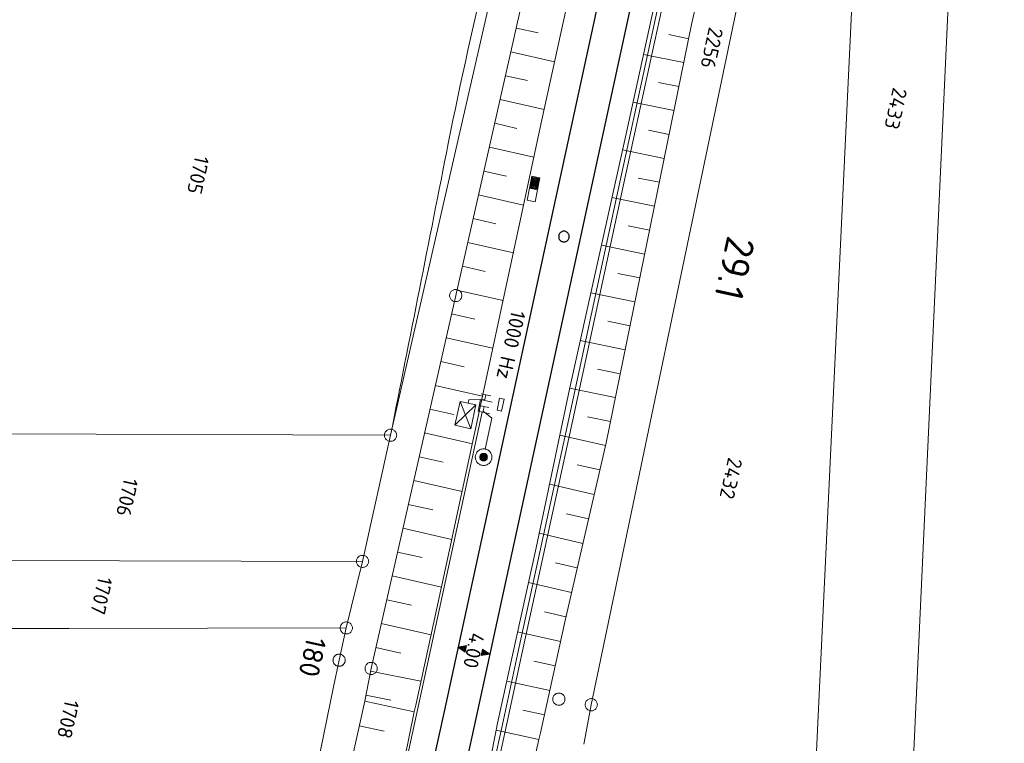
# Model space of a CAD drawing. Header units: metres. Extents: x 3425540 to 3446143, y 5432760 to 5444637.
# Tile 390 of 656: x 3436338 to 3436459, y 5442031 to 5442120. Entities that reach past the tile are written whole.
import ezdxf
from ezdxf.enums import TextEntityAlignment as Align

# ---------------------------------------------------------------- set-up
doc = ezdxf.new("R2010")
doc.units = ezdxf.units.M
for name, color, linetype, lineweight in [('B_Bestand', 9, 'Continuous', 18), ('B_Böschung', 9, 'Continuous', 18), ('B_Flurgrenzen', 9, 'Continuous', 18), ('B_Gleisachse', 9, 'Continuous', 25), ('B_Kilometrierung', 9, 'Continuous', 25), ('Bestand Kabeltröge', 9, 'Continuous', 18), ('Bestand_Neu_Strecke 3433', 9, 'Continuous', 18)]:
    doc.layers.add(name, color=color, linetype=linetype, lineweight=lineweight)
doc.styles.get("Standard").update_dxf_attribs({"font": 'isocpeur.ttf'})

msp = doc.modelspace()

# ---------------------------------------------------------------- linework, layer by layer
at = {"layer": 'B_Bestand'}
for p, q in [((3436401.43, 5442099.05), (3436400.45, 5442099.24)), ((3436395.69, 5442073.74), (3436394.52, 5442073.99)), ((3436395.1, 5442073.86), (3436394.97, 5442073.28)), ((3436393.23, 5442069.7), (3436391.94, 5442073.06)), ((3436394.97, 5442073.28), (3436392.99, 5442073.24)), ((3436396.47, 5442071.99), (3436396.78, 5442073.46)), ((3436396.78, 5442073.46), (3436397.33, 5442073.35)), ((3436397.33, 5442073.35), (3436397.18, 5442072.61)), ((3436393.87, 5442072.63), (3436391.29, 5442070.13)), ((3436395.45, 5442072.31), (3436394.28, 5442072.55)), ((3436394.87, 5442072.43), (3436394.74, 5442071.84)), ((3436394.74, 5442071.84), (3436395.82, 5442070.98)), ((3436397.03, 5442071.88), (3436396.47, 5442071.99)), ((3436397.18, 5442072.61), (3436397.03, 5442071.88)), ((3436395.82, 5442070.98), (3436395.02, 5442067.21)), ((3436392.26, 5442042.74), (3436392.32, 5442042.73)), ((3436394.97, 5442042.17), (3436394.91, 5442042.18))]:
    msp.add_line(p, q, dxfattribs=at)
for points in [[(3436401.15, 5442097.58), (3436401.71, 5442100.53), (3436400.73, 5442100.71), (3436400.18, 5442097.76), (3436401.15, 5442097.58)], [(3436401.35, 5442099.16), (3436401.6, 5442100.45), (3436400.81, 5442100.6), (3436400.56, 5442099.31), (3436401.35, 5442099.16)], [(3436401.28, 5442099.27), (3436401.49, 5442100.38), (3436400.88, 5442100.49), (3436400.67, 5442099.39), (3436401.28, 5442099.27)], [(3436401.2, 5442099.38), (3436401.38, 5442100.3), (3436400.96, 5442100.38), (3436400.78, 5442099.46), (3436401.2, 5442099.38)], [(3436401.13, 5442099.49), (3436401.27, 5442100.22), (3436401.03, 5442100.27), (3436400.9, 5442099.54), (3436401.13, 5442099.49)], [(3436401.05, 5442099.6), (3436401.16, 5442100.15), (3436401.11, 5442100.16), (3436401.01, 5442099.61), (3436401.05, 5442099.6)], [(3436392.99, 5442073.24), (3436392.9, 5442072.85), (3436391.94, 5442073.06), (3436391.29, 5442070.13), (3436393.23, 5442069.7), (3436393.87, 5442072.63), (3436392.9, 5442072.85)], [(3436395.85, 5442072.96), (3436394.42, 5442073.28), (3436394.13, 5442071.84), (3436395.57, 5442071.54)], [(3436393.81, 5442066.42), (3436393.79, 5442066.32), (3436393.79, 5442066.21), (3436393.8, 5442066.1), (3436393.81, 5442066), (3436393.84, 5442065.89), (3436393.88, 5442065.79), (3436393.93, 5442065.7), (3436393.99, 5442065.61), (3436394.05, 5442065.53), (3436394.13, 5442065.45), (3436394.21, 5442065.38), (3436394.3, 5442065.33), (3436394.4, 5442065.28), (3436394.5, 5442065.24), (3436394.6, 5442065.21), (3436394.71, 5442065.19), (3436394.81, 5442065.19), (3436394.92, 5442065.2), (3436395.03, 5442065.21), (3436395.13, 5442065.24), (3436395.23, 5442065.28), (3436395.32, 5442065.33), (3436395.41, 5442065.39), (3436395.5, 5442065.45), (3436395.57, 5442065.53), (3436395.64, 5442065.61), (3436395.7, 5442065.7), (3436395.75, 5442065.8), (3436395.78, 5442065.9), (3436395.81, 5442066), (3436395.83, 5442066.11), (3436395.83, 5442066.21), (3436395.83, 5442066.32), (3436395.81, 5442066.43), (3436395.78, 5442066.53), (3436395.74, 5442066.63), (3436395.7, 5442066.72), (3436395.64, 5442066.81), (3436395.57, 5442066.9), (3436395.49, 5442066.97), (3436395.41, 5442067.04), (3436395.32, 5442067.1), (3436395.23, 5442067.15), (3436395.13, 5442067.18), (3436395.02, 5442067.21), (3436394.92, 5442067.23), (3436394.81, 5442067.23), (3436394.7, 5442067.23), (3436394.6, 5442067.21), (3436394.49, 5442067.18), (3436394.39, 5442067.14), (3436394.3, 5442067.1), (3436394.21, 5442067.04), (3436394.13, 5442066.97), (3436394.05, 5442066.89), (3436393.98, 5442066.81), (3436393.93, 5442066.72), (3436393.88, 5442066.63), (3436393.84, 5442066.53), (3436393.81, 5442066.42)], [(3436394.36, 5442066.31), (3436394.35, 5442066.26), (3436394.35, 5442066.21), (3436394.35, 5442066.16), (3436394.36, 5442066.11), (3436394.37, 5442066.07), (3436394.39, 5442066.02), (3436394.41, 5442065.98), (3436394.44, 5442065.94), (3436394.47, 5442065.9), (3436394.5, 5442065.87), (3436394.54, 5442065.84), (3436394.58, 5442065.81), (3436394.62, 5442065.79), (3436394.67, 5442065.77), (3436394.72, 5442065.76), (3436394.76, 5442065.75), (3436394.81, 5442065.75), (3436394.86, 5442065.75), (3436394.91, 5442065.76), (3436394.96, 5442065.77), (3436395, 5442065.79), (3436395.04, 5442065.81), (3436395.09, 5442065.84), (3436395.12, 5442065.87), (3436395.16, 5442065.9), (3436395.19, 5442065.94), (3436395.21, 5442065.98), (3436395.24, 5442066.02), (3436395.25, 5442066.07), (3436395.27, 5442066.12), (3436395.27, 5442066.16), (3436395.28, 5442066.21), (3436395.27, 5442066.26), (3436395.27, 5442066.31), (3436395.25, 5442066.36), (3436395.24, 5442066.4), (3436395.21, 5442066.44), (3436395.19, 5442066.49), (3436395.16, 5442066.52), (3436395.12, 5442066.56), (3436395.08, 5442066.59), (3436395.04, 5442066.61), (3436395, 5442066.64), (3436394.95, 5442066.65), (3436394.91, 5442066.67), (3436394.86, 5442066.67), (3436394.81, 5442066.68), (3436394.76, 5442066.67), (3436394.71, 5442066.67), (3436394.67, 5442066.65), (3436394.62, 5442066.64), (3436394.58, 5442066.61), (3436394.54, 5442066.59), (3436394.5, 5442066.56), (3436394.47, 5442066.52), (3436394.43, 5442066.48), (3436394.41, 5442066.44), (3436394.39, 5442066.4), (3436394.37, 5442066.35), (3436394.36, 5442066.31)], [(3436394.45, 5442066.29), (3436394.44, 5442066.25), (3436394.44, 5442066.21), (3436394.44, 5442066.17), (3436394.45, 5442066.13), (3436394.46, 5442066.1), (3436394.47, 5442066.06), (3436394.49, 5442066.03), (3436394.51, 5442065.99), (3436394.54, 5442065.96), (3436394.56, 5442065.94), (3436394.59, 5442065.91), (3436394.63, 5442065.89), (3436394.66, 5442065.87), (3436394.7, 5442065.86), (3436394.74, 5442065.85), (3436394.77, 5442065.84), (3436394.81, 5442065.84), (3436394.85, 5442065.84), (3436394.89, 5442065.85), (3436394.93, 5442065.86), (3436394.96, 5442065.87), (3436395, 5442065.89), (3436395.03, 5442065.91), (3436395.06, 5442065.94), (3436395.09, 5442065.96), (3436395.11, 5442065.99), (3436395.13, 5442066.03), (3436395.15, 5442066.06), (3436395.17, 5442066.1), (3436395.18, 5442066.14), (3436395.18, 5442066.17), (3436395.18, 5442066.21), (3436395.18, 5442066.25), (3436395.17, 5442066.29), (3436395.16, 5442066.33), (3436395.15, 5442066.36), (3436395.13, 5442066.4), (3436395.11, 5442066.43), (3436395.09, 5442066.46), (3436395.06, 5442066.49), (3436395.03, 5442066.51), (3436395, 5442066.53), (3436394.96, 5442066.55), (3436394.93, 5442066.57), (3436394.89, 5442066.58), (3436394.85, 5442066.58), (3436394.81, 5442066.58), (3436394.77, 5442066.58), (3436394.73, 5442066.57), (3436394.7, 5442066.56), (3436394.66, 5442066.55), (3436394.62, 5442066.53), (3436394.59, 5442066.51), (3436394.56, 5442066.49), (3436394.53, 5442066.46), (3436394.51, 5442066.43), (3436394.49, 5442066.4), (3436394.47, 5442066.36), (3436394.46, 5442066.33), (3436394.45, 5442066.29)], [(3436394.54, 5442066.27), (3436394.53, 5442066.24), (3436394.53, 5442066.21), (3436394.53, 5442066.18), (3436394.54, 5442066.15), (3436394.55, 5442066.12), (3436394.56, 5442066.1), (3436394.57, 5442066.07), (3436394.59, 5442066.05), (3436394.6, 5442066.02), (3436394.63, 5442066), (3436394.65, 5442065.99), (3436394.67, 5442065.97), (3436394.7, 5442065.96), (3436394.73, 5442065.95), (3436394.75, 5442065.94), (3436394.78, 5442065.93), (3436394.81, 5442065.93), (3436394.84, 5442065.93), (3436394.87, 5442065.94), (3436394.9, 5442065.95), (3436394.92, 5442065.96), (3436394.95, 5442065.97), (3436394.98, 5442065.99), (3436395, 5442066), (3436395.02, 5442066.03), (3436395.04, 5442066.05), (3436395.05, 5442066.07), (3436395.07, 5442066.1), (3436395.08, 5442066.13), (3436395.08, 5442066.15), (3436395.09, 5442066.18), (3436395.09, 5442066.21), (3436395.09, 5442066.24), (3436395.08, 5442066.27), (3436395.08, 5442066.3), (3436395.07, 5442066.33), (3436395.05, 5442066.35), (3436395.04, 5442066.38), (3436395.02, 5442066.4), (3436395, 5442066.42), (3436394.97, 5442066.44), (3436394.95, 5442066.45), (3436394.92, 5442066.47), (3436394.9, 5442066.48), (3436394.87, 5442066.48), (3436394.84, 5442066.49), (3436394.81, 5442066.49), (3436394.78, 5442066.49), (3436394.75, 5442066.48), (3436394.72, 5442066.48), (3436394.7, 5442066.47), (3436394.67, 5442066.45), (3436394.65, 5442066.44), (3436394.62, 5442066.42), (3436394.6, 5442066.4), (3436394.59, 5442066.37), (3436394.57, 5442066.35), (3436394.56, 5442066.32), (3436394.55, 5442066.3), (3436394.54, 5442066.27)], [(3436394.63, 5442066.25), (3436394.63, 5442066.23), (3436394.63, 5442066.21), (3436394.63, 5442066.19), (3436394.63, 5442066.17), (3436394.63, 5442066.15), (3436394.64, 5442066.14), (3436394.65, 5442066.12), (3436394.66, 5442066.1), (3436394.67, 5442066.09), (3436394.69, 5442066.07), (3436394.7, 5442066.06), (3436394.72, 5442066.05), (3436394.74, 5442066.04), (3436394.75, 5442066.03), (3436394.77, 5442066.03), (3436394.79, 5442066.03), (3436394.81, 5442066.03), (3436394.83, 5442066.03), (3436394.85, 5442066.03), (3436394.87, 5442066.03), (3436394.89, 5442066.04), (3436394.9, 5442066.05), (3436394.92, 5442066.06), (3436394.94, 5442066.07), (3436394.95, 5442066.09), (3436394.96, 5442066.1), (3436394.97, 5442066.12), (3436394.98, 5442066.14), (3436394.99, 5442066.15), (3436394.99, 5442066.17), (3436395, 5442066.19), (3436395, 5442066.21), (3436395, 5442066.23), (3436394.99, 5442066.25), (3436394.99, 5442066.27), (3436394.98, 5442066.29), (3436394.97, 5442066.3), (3436394.96, 5442066.32), (3436394.95, 5442066.34), (3436394.94, 5442066.35), (3436394.92, 5442066.36), (3436394.9, 5442066.37), (3436394.89, 5442066.38), (3436394.87, 5442066.39), (3436394.85, 5442066.39), (3436394.83, 5442066.4), (3436394.81, 5442066.4), (3436394.79, 5442066.4), (3436394.75, 5442066.39), (3436394.74, 5442066.38), (3436394.72, 5442066.37), (3436394.7, 5442066.36), (3436394.69, 5442066.35), (3436394.67, 5442066.34), (3436394.66, 5442066.32), (3436394.65, 5442066.3), (3436394.64, 5442066.29), (3436394.63, 5442066.27), (3436394.63, 5442066.25)], [(3436394.72, 5442066.23), (3436394.72, 5442066.22), (3436394.72, 5442066.21), (3436394.72, 5442066.2), (3436394.72, 5442066.19), (3436394.73, 5442066.17), (3436394.73, 5442066.16), (3436394.74, 5442066.16), (3436394.74, 5442066.15), (3436394.75, 5442066.14), (3436394.76, 5442066.14), (3436394.77, 5442066.13), (3436394.77, 5442066.13), (3436394.78, 5442066.12), (3436394.79, 5442066.12), (3436394.8, 5442066.12), (3436394.81, 5442066.12), (3436394.82, 5442066.12), (3436394.83, 5442066.12), (3436394.84, 5442066.12), (3436394.85, 5442066.13), (3436394.86, 5442066.13), (3436394.87, 5442066.14), (3436394.87, 5442066.14), (3436394.88, 5442066.15), (3436394.89, 5442066.16), (3436394.89, 5442066.17), (3436394.9, 5442066.17), (3436394.9, 5442066.18), (3436394.9, 5442066.19), (3436394.9, 5442066.2), (3436394.9, 5442066.21), (3436394.9, 5442066.22), (3436394.9, 5442066.23), (3436394.9, 5442066.24), (3436394.9, 5442066.25), (3436394.89, 5442066.26), (3436394.89, 5442066.27), (3436394.88, 5442066.27), (3436394.87, 5442066.28), (3436394.87, 5442066.29), (3436394.86, 5442066.29), (3436394.85, 5442066.3), (3436394.84, 5442066.3), (3436394.83, 5442066.3), (3436394.82, 5442066.3), (3436394.81, 5442066.3), (3436394.8, 5442066.3), (3436394.79, 5442066.3), (3436394.78, 5442066.3), (3436394.77, 5442066.3), (3436394.76, 5442066.29), (3436394.76, 5442066.29), (3436394.75, 5442066.28), (3436394.74, 5442066.27), (3436394.74, 5442066.27), (3436394.73, 5442066.26), (3436394.73, 5442066.25), (3436394.72, 5442066.24), (3436394.72, 5442066.23)], [(3436392.71, 5442043.06), (3436391.65, 5442042.87), (3436392.54, 5442042.27), (3436392.71, 5442043.06)], [(3436392.61, 5442042.98), (3436391.8, 5442042.84), (3436392.48, 5442042.39), (3436392.61, 5442042.98)], [(3436392.51, 5442042.9), (3436391.95, 5442042.81), (3436392.43, 5442042.5), (3436392.51, 5442042.9)], [(3436392.41, 5442042.82), (3436392.11, 5442042.78), (3436392.37, 5442042.61), (3436392.41, 5442042.82)], [(3436394.52, 5442041.85), (3436395.58, 5442042.03), (3436394.69, 5442042.64), (3436394.52, 5442041.85)], [(3436394.62, 5442041.93), (3436395.43, 5442042.07), (3436394.74, 5442042.52), (3436394.62, 5442041.93)], [(3436394.72, 5442042.01), (3436395.27, 5442042.1), (3436394.8, 5442042.41), (3436394.72, 5442042.01)], [(3436394.81, 5442042.09), (3436395.12, 5442042.13), (3436394.86, 5442042.3), (3436394.81, 5442042.09)]]:
    msp.add_lwpolyline(points, dxfattribs=at)
msp.add_open_spline([(3436412.17, 5442207.93), (3436411.34, 5442202.18), (3436410.51, 5442196.44), (3436409.68, 5442190.69), (3436408.38, 5442181.69), (3436406.2, 5442172.85), (3436404.15, 5442163.99), (3436401.35, 5442151.86), (3436398.18, 5442139.83), (3436395.45, 5442127.69), (3436393.73, 5442120.04), (3436391.99, 5442112.41), (3436390.47, 5442104.72), (3436388.11, 5442092.78), (3436385.74, 5442080.84), (3436383.38, 5442068.9)], degree=3, knots=[0, 0, 0, 0, 0.122627, 0.122627, 0.122627, 0.314578, 0.314578, 0.314578, 0.577457, 0.577457, 0.577457, 0.742875, 0.742875, 0.742875, 1, 1, 1, 1], dxfattribs=at)
at = {"layer": 'B_Böschung'}
for p, q in [((3436416.15, 5442172.6), (3436401.97, 5442107.64)), ((3436422.93, 5442154.26), (3436412.32, 5442105.94)), ((3436424.96, 5442140.28), (3436420.38, 5442119.35)), ((3436399.49, 5442121.8), (3436391.39, 5442086.06)), ((3436398.84, 5442118.92), (3436401.5, 5442118.32)), ((3436420.38, 5442119.35), (3436409.86, 5442067.97)), ((3436420.03, 5442117.61), (3436417.57, 5442118.12)), ((3436398.17, 5442115.99), (3436403.53, 5442114.78)), ((3436419.43, 5442114.67), (3436414.46, 5442115.69)), ((3436397.51, 5442113.07), (3436400.2, 5442112.46)), ((3436418.82, 5442111.73), (3436416.32, 5442112.24)), ((3436396.85, 5442110.14), (3436402.25, 5442108.92)), ((3436418.22, 5442108.79), (3436413.17, 5442109.83)), ((3436401.97, 5442107.64), (3436390.64, 5442054.83)), ((3436396.18, 5442107.22), (3436398.9, 5442106.6)), ((3436412.32, 5442105.94), (3436405.37, 5442074.56)), ((3436417.62, 5442105.85), (3436415.08, 5442106.37)), ((3436395.52, 5442104.29), (3436400.98, 5442103.05)), ((3436417.02, 5442102.91), (3436411.88, 5442103.96)), ((3436394.86, 5442101.36), (3436397.61, 5442100.74)), ((3436416.42, 5442099.98), (3436413.83, 5442100.5)), ((3436394.19, 5442098.44), (3436399.73, 5442097.18)), ((3436415.81, 5442097.04), (3436410.59, 5442098.11)), ((3436393.53, 5442095.51), (3436396.31, 5442094.88)), ((3436415.21, 5442094.1), (3436412.57, 5442094.64)), ((3436392.87, 5442092.59), (3436398.47, 5442091.32)), ((3436414.61, 5442091.16), (3436409.29, 5442092.25)), ((3436392.2, 5442089.66), (3436395.02, 5442089.02)), ((3436414.01, 5442088.22), (3436411.32, 5442088.77)), ((3436391.39, 5442086.06), (3436380.99, 5442040.26)), ((3436391.54, 5442086.74), (3436397.21, 5442085.45)), ((3436413.4, 5442085.28), (3436407.99, 5442086.39)), ((3436390.87, 5442083.81), (3436393.73, 5442083.16)), ((3436412.8, 5442082.34), (3436410.07, 5442082.9)), ((3436390.21, 5442080.88), (3436395.95, 5442079.58)), ((3436412.2, 5442079.4), (3436406.69, 5442080.53)), ((3436389.55, 5442077.96), (3436392.43, 5442077.3)), ((3436411.6, 5442076.46), (3436408.82, 5442077.03)), ((3436388.88, 5442075.03), (3436394.69, 5442073.71)), ((3436405.37, 5442074.56), (3436401.26, 5442055.09)), ((3436411, 5442073.52), (3436405.39, 5442074.67)), ((3436388.22, 5442072.11), (3436391.14, 5442071.44)), ((3436410.4, 5442070.58), (3436407.58, 5442071.16)), ((3436387.56, 5442069.18), (3436393.43, 5442067.85)), ((3436409.79, 5442067.65), (3436404.18, 5442068.92)), ((3436409.86, 5442067.97), (3436404.83, 5442046.13)), ((3436386.89, 5442066.26), (3436389.85, 5442065.58)), ((3436409.09, 5442064.64), (3436406.32, 5442065.28)), ((3436386.23, 5442063.33), (3436392.18, 5442061.98)), ((3436408.4, 5442061.63), (3436402.91, 5442062.9)), ((3436385.56, 5442060.4), (3436388.56, 5442059.73)), ((3436407.71, 5442058.62), (3436404.99, 5442059.25)), ((3436384.9, 5442057.48), (3436390.92, 5442056.11)), ((3436407.01, 5442055.62), (3436401.63, 5442056.86)), ((3436384.24, 5442054.55), (3436387.26, 5442053.87)), ((3436390.64, 5442054.83), (3436386.47, 5442035.75)), ((3436401.26, 5442055.09), (3436396.53, 5442033.53)), ((3436406.32, 5442052.61), (3436403.65, 5442053.22)), ((3436383.57, 5442051.63), (3436389.64, 5442050.25)), ((3436405.63, 5442049.6), (3436400.33, 5442050.82)), ((3436382.91, 5442048.7), (3436385.95, 5442048.01)), ((3436404.83, 5442046.13), (3436401.8, 5442032.36)), ((3436404.94, 5442046.59), (3436402.3, 5442047.2)), ((3436382.24, 5442045.78), (3436388.36, 5442044.39)), ((3436404.27, 5442043.58), (3436398.99, 5442044.75)), ((3436381.58, 5442042.85), (3436384.65, 5442042.15)), ((3436380.99, 5442040.26), (3436380.37, 5442037.1)), ((3436403.61, 5442040.56), (3436400.97, 5442041.15)), ((3436380.93, 5442039.92), (3436387.11, 5442038.69)), ((3436402.94, 5442037.55), (3436397.67, 5442038.71)), ((3436380.37, 5442037.1), (3436380.2, 5442036.25)), ((3436380.35, 5442036.98), (3436383.41, 5442036.38)), ((3436380.2, 5442036.25), (3436386.28, 5442034.91)), ((3436386.47, 5442035.75), (3436386.28, 5442034.91)), ((3436402.28, 5442034.54), (3436399.64, 5442035.12)), ((3436379.53, 5442033.22), (3436382.58, 5442032.54)), ((3436396.53, 5442033.53), (3436396.35, 5442032.69)), ((3436401.62, 5442031.52), (3436396.35, 5442032.69)), ((3436401.8, 5442032.36), (3436401.62, 5442031.52))]:
    msp.add_line(p, q, dxfattribs=at)
for points in [[(3436380.2, 5442036.25), (3436376.74, 5442020.6), (3436373.59, 5442005.73), (3436371.37, 5441993.03), (3436370.05, 5441986.06), (3436366.93, 5441970.3), (3436363.43, 5441953.76), (3436359.85, 5441938.95), (3436354.96, 5441918.06), (3436350.44, 5441897.34), (3436346.08, 5441878.41), (3436341.96, 5441859.77), (3436340.4, 5441853.46), (3436337.45, 5441839.36), (3436333.25, 5441816.74), (3436330.13, 5441800.23), (3436327.95, 5441785.58), (3436326.32, 5441774.32)], [(3436386.28, 5442034.91), (3436382.76, 5442017.57), (3436378.77, 5442000.04), (3436368.42, 5441953.03), (3436362.2, 5441923.88), (3436350.83, 5441870.48), (3436343.05, 5441834.91), (3436335.89, 5441801.69), (3436326.94, 5441760.14), (3436318.31, 5441721), (3436311.31, 5441689.11), (3436300.02, 5441637.66), (3436293.57, 5441607.95), (3436286.02, 5441573.24), (3436283.69, 5441562.41)], [(3436401.62, 5442031.52), (3436397.7, 5442014.37), (3436394.19, 5441999.64), (3436387.66, 5441967.9), (3436381.2, 5441940.14), (3436379.64, 5441933.67), (3436376.92, 5441919.72), (3436370.69, 5441890.01), (3436364.47, 5441858.8), (3436358.09, 5441830.25), (3436349.45, 5441792.58), (3436344.39, 5441769.71), (3436340.5, 5441753.16), (3436337.08, 5441738.12), (3436333.42, 5441722.41), (3436329.37, 5441704.42), (3436325.02, 5441684.29)], [(3436396.35, 5442032.69), (3436392.79, 5442014.67), (3436386.49, 5441984.39), (3436376.92, 5441940.27), (3436363.45, 5441879.11), (3436352.83, 5441831.33), (3436353.17, 5441831.26)]]:
    msp.add_lwpolyline(points, dxfattribs=at)
at = {"layer": 'B_Flurgrenzen'}
for p, q in [((3436447.49, 5442025.94), (3436456.79, 5442227.88)), ((3436443.74, 5442198.89), (3436435.56, 5442026.29)), ((3436408.05, 5442035.8), (3436428.15, 5442132.12)), ((3436395.7, 5442122.76), (3436383.38, 5442068.9)), ((3436383.38, 5442068.9), (3436323.45, 5442069.13)), ((3436383.38, 5442068.9), (3436379.94, 5442053.41)), ((3436379.94, 5442053.41), (3436319.91, 5442053.55)), ((3436379.94, 5442053.41), (3436377.93, 5442045.23)), ((3436343.83, 5442045.18), (3436317.62, 5442045.13)), ((3436377.93, 5442045.23), (3436343.83, 5442045.18)), ((3436377.93, 5442045.23), (3436377.05, 5442041.27)), ((3436376.37, 5442037.98), (3436377.05, 5442041.27)), ((3436373.3, 5442023.1), (3436376.37, 5442037.98)), ((3436407.17, 5442031.17), (3436408.05, 5442035.8)), ((3436407.13, 5442030.95), (3436407.17, 5442031.17))]:
    msp.add_line(p, q, dxfattribs=at)
for points in [[(3436392.14, 5442086.06), (3436392.13, 5442086.16), (3436392.11, 5442086.25), (3436392.08, 5442086.34), (3436392.04, 5442086.42), (3436391.99, 5442086.5), (3436391.93, 5442086.58), (3436391.86, 5442086.64), (3436391.79, 5442086.7), (3436391.71, 5442086.74), (3436391.62, 5442086.77), (3436391.53, 5442086.8), (3436391.43, 5442086.81), (3436391.34, 5442086.81), (3436391.24, 5442086.8), (3436391.16, 5442086.77), (3436391.07, 5442086.74), (3436390.98, 5442086.7), (3436390.91, 5442086.64), (3436390.84, 5442086.58), (3436390.78, 5442086.5), (3436390.73, 5442086.42), (3436390.69, 5442086.34), (3436390.66, 5442086.25), (3436390.64, 5442086.16), (3436390.64, 5442086.06), (3436390.64, 5442085.97), (3436390.66, 5442085.88), (3436390.69, 5442085.79), (3436390.73, 5442085.7), (3436390.78, 5442085.63), (3436390.84, 5442085.55), (3436390.91, 5442085.48), (3436390.98, 5442085.43), (3436391.07, 5442085.38), (3436391.16, 5442085.35), (3436391.24, 5442085.33), (3436391.34, 5442085.32), (3436391.43, 5442085.32), (3436391.53, 5442085.33), (3436391.62, 5442085.35), (3436391.71, 5442085.38), (3436391.79, 5442085.43), (3436391.86, 5442085.48), (3436391.93, 5442085.55), (3436391.99, 5442085.63), (3436392.04, 5442085.7), (3436392.08, 5442085.79), (3436392.11, 5442085.88), (3436392.13, 5442085.97), (3436392.14, 5442086.06)], [(3436384.13, 5442068.9), (3436384.12, 5442068.99), (3436384.1, 5442069.08), (3436384.07, 5442069.18), (3436384.03, 5442069.26), (3436383.98, 5442069.34), (3436383.92, 5442069.41), (3436383.85, 5442069.48), (3436383.78, 5442069.53), (3436383.7, 5442069.58), (3436383.61, 5442069.61), (3436383.52, 5442069.63), (3436383.42, 5442069.64), (3436383.33, 5442069.64), (3436383.23, 5442069.63), (3436383.15, 5442069.61), (3436383.06, 5442069.58), (3436382.97, 5442069.53), (3436382.9, 5442069.48), (3436382.83, 5442069.41), (3436382.77, 5442069.34), (3436382.72, 5442069.26), (3436382.68, 5442069.18), (3436382.65, 5442069.08), (3436382.63, 5442068.99), (3436382.63, 5442068.9), (3436382.63, 5442068.81), (3436382.65, 5442068.72), (3436382.68, 5442068.62), (3436382.72, 5442068.54), (3436382.77, 5442068.46), (3436382.83, 5442068.39), (3436382.9, 5442068.32), (3436382.97, 5442068.27), (3436383.06, 5442068.22), (3436383.15, 5442068.19), (3436383.23, 5442068.17), (3436383.33, 5442068.16), (3436383.42, 5442068.16), (3436383.52, 5442068.17), (3436383.61, 5442068.19), (3436383.7, 5442068.22), (3436383.78, 5442068.27), (3436383.85, 5442068.32), (3436383.92, 5442068.39), (3436383.98, 5442068.46), (3436384.03, 5442068.54), (3436384.07, 5442068.62), (3436384.1, 5442068.72), (3436384.12, 5442068.81), (3436384.13, 5442068.9)], [(3436380.69, 5442053.41), (3436380.68, 5442053.5), (3436380.66, 5442053.59), (3436380.63, 5442053.69), (3436380.59, 5442053.77), (3436380.54, 5442053.85), (3436380.48, 5442053.92), (3436380.41, 5442053.99), (3436380.34, 5442054.04), (3436380.26, 5442054.09), (3436380.17, 5442054.12), (3436380.08, 5442054.14), (3436379.98, 5442054.15), (3436379.89, 5442054.15), (3436379.79, 5442054.14), (3436379.71, 5442054.12), (3436379.62, 5442054.09), (3436379.53, 5442054.04), (3436379.46, 5442053.99), (3436379.39, 5442053.92), (3436379.33, 5442053.85), (3436379.28, 5442053.77), (3436379.24, 5442053.69), (3436379.21, 5442053.59), (3436379.19, 5442053.5), (3436379.19, 5442053.41), (3436379.19, 5442053.32), (3436379.21, 5442053.23), (3436379.24, 5442053.13), (3436379.28, 5442053.05), (3436379.33, 5442052.97), (3436379.39, 5442052.9), (3436379.46, 5442052.83), (3436379.53, 5442052.78), (3436379.62, 5442052.73), (3436379.71, 5442052.7), (3436379.79, 5442052.68), (3436379.89, 5442052.67), (3436379.98, 5442052.67), (3436380.08, 5442052.68), (3436380.17, 5442052.7), (3436380.26, 5442052.73), (3436380.34, 5442052.78), (3436380.41, 5442052.83), (3436380.48, 5442052.9), (3436380.54, 5442052.97), (3436380.59, 5442053.05), (3436380.63, 5442053.13), (3436380.66, 5442053.23), (3436380.68, 5442053.32), (3436380.69, 5442053.41)], [(3436378.68, 5442045.23), (3436378.68, 5442045.32), (3436378.66, 5442045.41), (3436378.63, 5442045.51), (3436378.59, 5442045.59), (3436378.54, 5442045.67), (3436378.48, 5442045.74), (3436378.41, 5442045.81), (3436378.34, 5442045.86), (3436378.25, 5442045.91), (3436378.16, 5442045.94), (3436378.08, 5442045.96), (3436377.98, 5442045.97), (3436377.89, 5442045.97), (3436377.79, 5442045.96), (3436377.7, 5442045.94), (3436377.61, 5442045.91), (3436377.53, 5442045.86), (3436377.46, 5442045.81), (3436377.39, 5442045.74), (3436377.33, 5442045.67), (3436377.28, 5442045.59), (3436377.24, 5442045.51), (3436377.21, 5442045.41), (3436377.19, 5442045.32), (3436377.18, 5442045.23), (3436377.19, 5442045.14), (3436377.21, 5442045.05), (3436377.24, 5442044.95), (3436377.28, 5442044.87), (3436377.33, 5442044.79), (3436377.39, 5442044.72), (3436377.46, 5442044.65), (3436377.53, 5442044.6), (3436377.61, 5442044.55), (3436377.7, 5442044.52), (3436377.79, 5442044.5), (3436377.89, 5442044.49), (3436377.98, 5442044.49), (3436378.08, 5442044.5), (3436378.16, 5442044.52), (3436378.25, 5442044.55), (3436378.34, 5442044.6), (3436378.41, 5442044.65), (3436378.48, 5442044.72), (3436378.54, 5442044.79), (3436378.59, 5442044.87), (3436378.63, 5442044.95), (3436378.66, 5442045.05), (3436378.68, 5442045.14), (3436378.68, 5442045.23)], [(3436377.8, 5442041.27), (3436377.8, 5442041.36), (3436377.78, 5442041.45), (3436377.75, 5442041.54), (3436377.71, 5442041.63), (3436377.65, 5442041.7), (3436377.59, 5442041.78), (3436377.53, 5442041.85), (3436377.45, 5442041.9), (3436377.37, 5442041.95), (3436377.28, 5442041.98), (3436377.19, 5442042), (3436377.1, 5442042.01), (3436377, 5442042.01), (3436376.91, 5442042), (3436376.82, 5442041.98), (3436376.73, 5442041.95), (3436376.65, 5442041.9), (3436376.57, 5442041.85), (3436376.51, 5442041.78), (3436376.45, 5442041.7), (3436376.4, 5442041.63), (3436376.35, 5442041.54), (3436376.33, 5442041.45), (3436376.31, 5442041.36), (3436376.3, 5442041.27), (3436376.31, 5442041.17), (3436376.33, 5442041.08), (3436376.35, 5442040.99), (3436376.4, 5442040.91), (3436376.45, 5442040.83), (3436376.51, 5442040.75), (3436376.57, 5442040.69), (3436376.65, 5442040.63), (3436376.73, 5442040.59), (3436376.82, 5442040.56), (3436376.91, 5442040.53), (3436377, 5442040.52), (3436377.1, 5442040.52), (3436377.19, 5442040.53), (3436377.28, 5442040.56), (3436377.37, 5442040.59), (3436377.45, 5442040.63), (3436377.53, 5442040.69), (3436377.59, 5442040.75), (3436377.65, 5442040.83), (3436377.71, 5442040.91), (3436377.75, 5442040.99), (3436377.78, 5442041.08), (3436377.8, 5442041.17), (3436377.8, 5442041.27)], [(3436376.89, 5442040.53), (3436376.98, 5442040.52), (3436377.07, 5442040.52), (3436377.17, 5442040.53), (3436377.26, 5442040.55), (3436377.35, 5442040.58), (3436377.44, 5442040.62), (3436377.51, 5442040.67), (3436377.58, 5442040.74), (3436377.65, 5442040.81), (3436377.69, 5442040.89), (3436377.74, 5442040.97), (3436377.77, 5442041.06), (3436377.79, 5442041.15), (3436377.8, 5442041.25), (3436377.79, 5442041.34), (3436377.78, 5442041.43), (3436377.76, 5442041.52), (3436377.72, 5442041.61), (3436377.67, 5442041.69), (3436377.61, 5442041.76), (3436377.55, 5442041.83), (3436377.47, 5442041.89), (3436377.39, 5442041.94), (3436377.3, 5442041.97), (3436377.21, 5442042), (3436377.12, 5442042.01), (3436377.03, 5442042.02), (3436376.93, 5442042.01), (3436376.84, 5442041.98), (3436376.76, 5442041.95), (3436376.67, 5442041.91), (3436376.59, 5442041.86), (3436376.52, 5442041.79), (3436376.46, 5442041.72), (3436376.41, 5442041.64), (3436376.37, 5442041.56), (3436376.34, 5442041.47), (3436376.32, 5442041.38), (3436376.31, 5442041.29), (3436376.31, 5442041.19), (3436376.32, 5442041.1), (3436376.35, 5442041.01), (3436376.38, 5442040.92), (3436376.43, 5442040.85), (3436376.5, 5442040.77), (3436376.56, 5442040.7), (3436376.63, 5442040.65), (3436376.72, 5442040.6), (3436376.8, 5442040.56), (3436376.89, 5442040.53)], [(3436381.74, 5442040.26), (3436381.74, 5442040.35), (3436381.72, 5442040.44), (3436381.69, 5442040.53), (3436381.65, 5442040.62), (3436381.59, 5442040.69), (3436381.53, 5442040.77), (3436381.47, 5442040.84), (3436381.39, 5442040.89), (3436381.31, 5442040.94), (3436381.22, 5442040.97), (3436381.13, 5442040.99), (3436381.04, 5442041), (3436380.94, 5442041), (3436380.85, 5442040.99), (3436380.76, 5442040.97), (3436380.67, 5442040.94), (3436380.59, 5442040.89), (3436380.51, 5442040.84), (3436380.45, 5442040.77), (3436380.39, 5442040.69), (3436380.34, 5442040.62), (3436380.29, 5442040.53), (3436380.27, 5442040.44), (3436380.25, 5442040.35), (3436380.24, 5442040.26), (3436380.25, 5442040.16), (3436380.27, 5442040.07), (3436380.29, 5442039.98), (3436380.34, 5442039.9), (3436380.39, 5442039.82), (3436380.45, 5442039.74), (3436380.51, 5442039.68), (3436380.59, 5442039.62), (3436380.67, 5442039.58), (3436380.76, 5442039.55), (3436380.85, 5442039.52), (3436380.94, 5442039.51), (3436381.04, 5442039.51), (3436381.13, 5442039.52), (3436381.22, 5442039.55), (3436381.31, 5442039.58), (3436381.39, 5442039.62), (3436381.47, 5442039.68), (3436381.53, 5442039.74), (3436381.59, 5442039.82), (3436381.65, 5442039.9), (3436381.69, 5442039.98), (3436381.72, 5442040.07), (3436381.74, 5442040.16), (3436381.74, 5442040.26)], [(3436404.81, 5442036.48), (3436404.81, 5442036.58), (3436404.79, 5442036.66), (3436404.76, 5442036.76), (3436404.72, 5442036.84), (3436404.67, 5442036.92), (3436404.61, 5442037), (3436404.54, 5442037.06), (3436404.47, 5442037.11), (3436404.38, 5442037.16), (3436404.29, 5442037.19), (3436404.21, 5442037.21), (3436404.11, 5442037.23), (3436404.02, 5442037.23), (3436403.92, 5442037.21), (3436403.83, 5442037.19), (3436403.74, 5442037.16), (3436403.66, 5442037.11), (3436403.59, 5442037.06), (3436403.52, 5442037), (3436403.46, 5442036.92), (3436403.41, 5442036.84), (3436403.37, 5442036.76), (3436403.34, 5442036.66), (3436403.32, 5442036.58), (3436403.31, 5442036.48), (3436403.32, 5442036.39), (3436403.34, 5442036.3), (3436403.37, 5442036.2), (3436403.41, 5442036.12), (3436403.46, 5442036.04), (3436403.52, 5442035.97), (3436403.59, 5442035.9), (3436403.66, 5442035.85), (3436403.74, 5442035.8), (3436403.83, 5442035.77), (3436403.92, 5442035.75), (3436404.02, 5442035.74), (3436404.11, 5442035.74), (3436404.21, 5442035.75), (3436404.29, 5442035.77), (3436404.38, 5442035.8), (3436404.47, 5442035.85), (3436404.54, 5442035.9), (3436404.61, 5442035.97), (3436404.67, 5442036.04), (3436404.72, 5442036.12), (3436404.76, 5442036.2), (3436404.79, 5442036.3), (3436404.81, 5442036.39), (3436404.81, 5442036.48)], [(3436408.8, 5442035.8), (3436408.79, 5442035.9), (3436408.77, 5442035.99), (3436408.74, 5442036.08), (3436408.7, 5442036.16), (3436408.65, 5442036.24), (3436408.59, 5442036.32), (3436408.52, 5442036.38), (3436408.45, 5442036.44), (3436408.36, 5442036.48), (3436408.28, 5442036.51), (3436408.19, 5442036.54), (3436408.09, 5442036.55), (3436408, 5442036.55), (3436407.9, 5442036.54), (3436407.82, 5442036.51), (3436407.73, 5442036.48), (3436407.64, 5442036.44), (3436407.57, 5442036.38), (3436407.5, 5442036.32), (3436407.44, 5442036.24), (3436407.39, 5442036.16), (3436407.35, 5442036.08), (3436407.32, 5442035.99), (3436407.3, 5442035.9), (3436407.3, 5442035.8), (3436407.3, 5442035.71), (3436407.32, 5442035.62), (3436407.35, 5442035.53), (3436407.39, 5442035.44), (3436407.44, 5442035.37), (3436407.5, 5442035.29), (3436407.57, 5442035.22), (3436407.64, 5442035.17), (3436407.73, 5442035.12), (3436407.82, 5442035.09), (3436407.9, 5442035.07), (3436408, 5442035.06), (3436408.09, 5442035.06), (3436408.19, 5442035.07), (3436408.28, 5442035.09), (3436408.36, 5442035.12), (3436408.45, 5442035.17), (3436408.52, 5442035.22), (3436408.59, 5442035.29), (3436408.65, 5442035.37), (3436408.7, 5442035.44), (3436408.74, 5442035.53), (3436408.77, 5442035.62), (3436408.79, 5442035.71), (3436408.8, 5442035.8)]]:
    msp.add_lwpolyline(points, dxfattribs=at)
at = {"layer": 'B_Gleisachse'}
for p, q in [((3436536.38, 5442708.16), (3436389.95, 5442034.98)), ((3436540.3, 5442707.35), (3436393.86, 5442034.12)), ((3436389.95, 5442034.98), (3436234.15, 5441318.72)), ((3436393.86, 5442034.12), (3436238.06, 5441317.86))]:
    msp.add_line(p, q, dxfattribs=at)
at = {"layer": 'B_Kilometrierung'}
msp.add_lwpolyline([(3436405.34, 5442093.31), (3436405.33, 5442093.39), (3436405.32, 5442093.47), (3436405.29, 5442093.55), (3436405.25, 5442093.62), (3436405.21, 5442093.69), (3436405.16, 5442093.75), (3436405.1, 5442093.81), (3436405.03, 5442093.85), (3436404.96, 5442093.89), (3436404.89, 5442093.92), (3436404.81, 5442093.95), (3436404.73, 5442093.96), (3436404.65, 5442093.96), (3436404.56, 5442093.95), (3436404.49, 5442093.92), (3436404.41, 5442093.89), (3436404.34, 5442093.85), (3436404.27, 5442093.81), (3436404.21, 5442093.75), (3436404.16, 5442093.69), (3436404.12, 5442093.62), (3436404.08, 5442093.55), (3436404.06, 5442093.47), (3436404.04, 5442093.39), (3436404.04, 5442093.31), (3436404.04, 5442093.22), (3436404.06, 5442093.14), (3436404.08, 5442093.06), (3436404.12, 5442092.99), (3436404.16, 5442092.92), (3436404.21, 5442092.86), (3436404.27, 5442092.8), (3436404.34, 5442092.76), (3436404.41, 5442092.72), (3436404.49, 5442092.69), (3436404.56, 5442092.67), (3436404.65, 5442092.66), (3436404.73, 5442092.66), (3436404.81, 5442092.67), (3436404.89, 5442092.69), (3436404.96, 5442092.72), (3436405.03, 5442092.76), (3436405.1, 5442092.8), (3436405.16, 5442092.86), (3436405.21, 5442092.92), (3436405.25, 5442092.99), (3436405.29, 5442093.06), (3436405.32, 5442093.14), (3436405.33, 5442093.22), (3436405.34, 5442093.31)], dxfattribs=at)
at = {"layer": 'Bestand Kabeltröge'}
for p, q in [((3436419.5, 5442136.24), (3436415.07, 5442116.17)), ((3436419.98, 5442136.13), (3436415.56, 5442116.06)), ((3436415.07, 5442116.17), (3436411.35, 5442099.03)), ((3436415.56, 5442116.06), (3436411.83, 5442098.92)), ((3436411.35, 5442099.03), (3436405.29, 5442070.92)), ((3436411.83, 5442098.92), (3436405.78, 5442070.81)), ((3436405.29, 5442070.92), (3436398.99, 5442041.97)), ((3436405.78, 5442070.81), (3436399.48, 5442041.86)), ((3436398.99, 5442041.97), (3436397.13, 5442033.39)), ((3436399.48, 5442041.86), (3436397.62, 5442033.29)), ((3436397.13, 5442033.39), (3436395.57, 5442026.21)), ((3436397.62, 5442033.29), (3436396.06, 5442026.1))]:
    msp.add_line(p, q, dxfattribs=at)
at = {"layer": 'Bestand_Neu_Strecke 3433'}
msp.add_line((3436394.62, 5442071.74), (3436334.76, 5441795.61), dxfattribs=at)

# ---------------------------------------------------------------- texts
at = {"layer": 'B_Bestand'}
for s, rotation, p in [('1000 Hz', 257.3104, (3436398.19, 5442079.99)), ('4.00', 258.0797, (3436393.61, 5442042.45))]:
    msp.add_text(s, height=1.8, rotation=rotation, dxfattribs=at).set_placement(p, align=Align.MIDDLE)
msp.add_text('180', height=2.5, rotation=257.535, dxfattribs=at).set_placement((3436373.09, 5442044.29))
at = {"layer": 'B_Flurgrenzen'}
for s, p in [('2256', (3436422.87, 5442116.47)), ('2433', (3436445.48, 5442109.03)), ('1705', (3436359.73, 5442100.86)), ('2432', (3436425.23, 5442063.6)), ('1706', (3436351, 5442061.27)), ('1707', (3436347.84, 5442049.19)), ('1708', (3436343.75, 5442034.01))]:
    msp.add_text(s, height=1.8, rotation=257.5351, dxfattribs=at).set_placement(p, align=Align.MIDDLE)
at = {"layer": 'B_Kilometrierung'}
msp.add_text('29.1', height=3.499, rotation=257.7276, dxfattribs=at).set_placement((3436425.69, 5442089.4), align=Align.MIDDLE)

doc.saveas('drawing.dxf')
